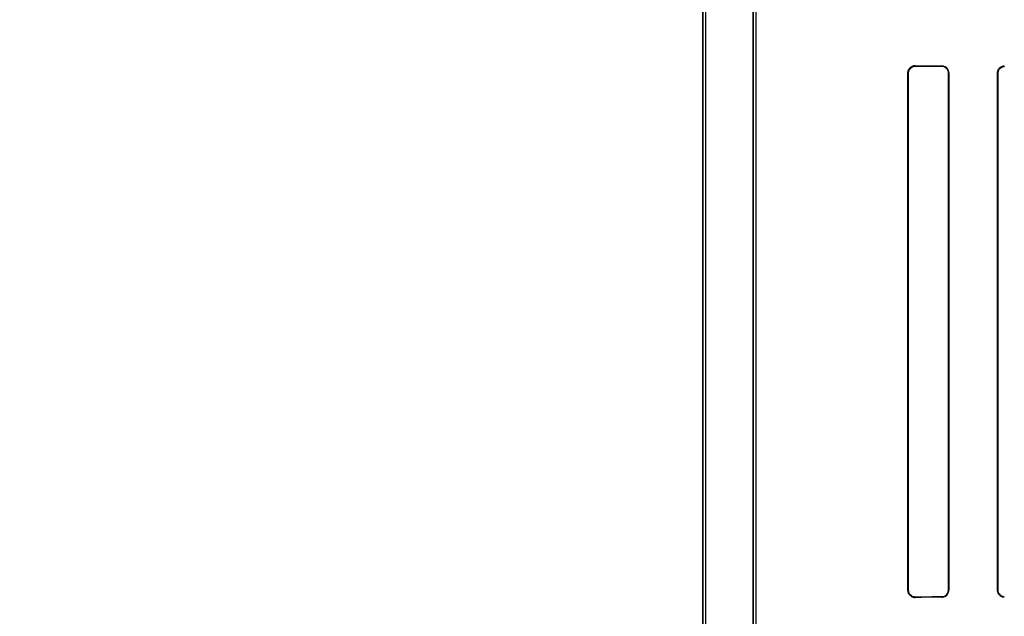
# Model space of a CAD drawing. Header units: millimetres. Extents: x 0 to 297, y 0 to 210.
# Tile 350 of 499: x 239.771 to 240.157, y 157.54 to 157.774. Entities that reach past the tile are written whole.
import ezdxf

# ---------------------------------------------------------------- set-up
doc = ezdxf.new("R2010")
doc.units = ezdxf.units.MM
doc.header["$LTSCALE"] = 16.335
doc.layers.get('0').update_dxf_attribs({"linetype": 'CONTINUOUS'})
for name, color, linetype in [('AXES_REF', 7, 'CONTINUOUS'), ('INTFCLR_1', 7, 'CONTINUOUS'), ('INTFCLR_72935', 7, 'CONTINUOUS')]:
    doc.layers.add(name, color=color, linetype=linetype)

msp = doc.modelspace()

# ---------------------------------------------------------------- linework, layer by layer
at = {"color": 7, "linetype": 'Continuous'}
for radius in [6.787079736, 6.7865, 6.743039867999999]:
    msp.add_circle((241.4889109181, 154.7114647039), radius, dxfattribs=at)
for radius, start, end in [(6.72, 278.2771290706, 261.7228709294), (6.874, 113.0826918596, 346.8308908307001)]:
    msp.add_arc((241.4889109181, 154.7114647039), radius, start, end, dxfattribs=at)
at = {"layer": 'AXES_REF', "color": 9, "linetype": 'Continuous'}
msp.add_circle((241.4889109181, 154.7114647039), 4.150003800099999, dxfattribs=at)
msp.add_arc((241.4889109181, 154.7114647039), 6.191158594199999, 94.4118118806, 85.5881881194, dxfattribs=at)
at = {"layer": 'INTFCLR_1', "color": 6, "linetype": 'Continuous'}
for p, q in [((240.0386288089, 157.1614547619), (240.0386288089, 159.0304547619)), ((240.0398630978, 157.1614547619), (240.0398630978, 159.0304665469)), ((240.0583945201, 158.3777682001), (240.0583945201, 157.5341412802)), ((240.0596288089, 157.5341412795), (240.0596288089, 158.3777682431)), ((240.1191626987, 157.7529547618), (240.1191626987, 157.5499547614)), ((240.1192896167, 157.7529547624), (240.1192896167, 157.5499547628)), ((240.1350740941, 157.5499547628), (240.1350740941, 157.7529547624)), ((240.1351888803, 157.5499547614), (240.1351888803, 157.7529547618)), ((240.1543214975, 157.7529547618), (240.1543214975, 157.5499547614)), ((240.1544275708, 157.7529547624), (240.1544275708, 157.5499547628))]:
    msp.add_line(p, q, dxfattribs=at)
at = {"layer": 'INTFCLR_1', "color": 9, "linetype": 'Continuous'}
for p, q in [((240.1219652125, 157.7556184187), (240.1219652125, 157.7557425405)), ((240.1324652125, 157.7556909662), (240.1324652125, 157.7555740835)), ((240.1569652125, 157.7554837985), (240.1569652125, 157.7555884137)), ((240.1191626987, 157.7529547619), (240.1192896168, 157.7529547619)), ((240.135074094, 157.7529547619), (240.1351888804, 157.7529547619)), ((240.1543214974, 157.7529547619), (240.1544275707, 157.7529547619)), ((240.1192896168, 157.5499547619), (240.1191626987, 157.5499547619)), ((240.1219652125, 157.5471669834), (240.1219652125, 157.5472911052)), ((240.1324652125, 157.5473354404), (240.1324652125, 157.5472185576)), ((240.1351888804, 157.5499547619), (240.135074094, 157.5499547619)), ((240.1544275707, 157.5499547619), (240.1543214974, 157.5499547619)), ((240.1569652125, 157.5473211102), (240.1569652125, 157.5474257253))]:
    msp.add_line(p, q, dxfattribs=at)
at = {"layer": 'INTFCLR_1', "color": 7, "linetype": 'Continuous'}
for points in [[(240.1219652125, 157.7556184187), (240.1218698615, 157.7556171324), (240.12177368, 157.7556123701), (240.1216767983, 157.7556040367), (240.1215785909, 157.7555919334), (240.1214799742, 157.755576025), (240.121383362, 157.7555567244), (240.121289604, 157.7555343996), (240.1211980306, 157.7555090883), (240.1211087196, 157.7554809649)], [(240.1560933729, 157.7554434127), (240.156183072, 157.7554726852), (240.1562747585, 157.7554989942), (240.156368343, 157.7555221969), (240.1564636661, 157.7555421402), (240.1565606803, 157.7555587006), (240.1566594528, 157.7555717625), (240.1567599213, 157.7555811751), (240.1568618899, 157.7555867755), (240.1569652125, 157.7555884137)], [(240.1211123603, 157.5474273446), (240.1211998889, 157.5473998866), (240.1212894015, 157.5473751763), (240.1213808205, 157.5473533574), (240.1214740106, 157.5473345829), (240.1215689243, 157.5473189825), (240.1216656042, 157.5473066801), (240.1217639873, 157.5472978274), (240.1218639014, 157.5472925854), (240.1219652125, 157.5472911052)]]:
    msp.add_lwpolyline(points, dxfattribs=at)
at = {"layer": 'INTFCLR_1', "color": 6, "linetype": 'Continuous'}
for centre, major_axis, start_param, end_param in [((240.4247152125, 157.7564547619), (0.3650864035, 0), -2.5485709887, -2.4989177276), ((240.4247152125, 157.7564547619), (0.3860864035, 0), -2.4721230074, -2.4294368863), ((240.4247152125, 157.5464547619), (0.3860864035, 0), 2.4294368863, 2.4721230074), ((240.4247152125, 157.5464547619), (0.3650864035, 0), 2.4989177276, 2.5485709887)]:
    msp.add_ellipse(centre, major_axis=major_axis, ratio=0.0034906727, start_param=start_param, end_param=end_param, dxfattribs=at)
for points, knots in [([(240.1219652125, 157.7557425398), (240.1214254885, 157.7557453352), (240.1199715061, 157.7553445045), (240.1191626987, 157.7538349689), (240.1191626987, 157.7529547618)], [0, 0, 0, 0, 0.3801089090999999, 1, 1, 1, 1]), ([(240.1351888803, 157.7529547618), (240.1351888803, 157.7534511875), (240.1348225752, 157.7548604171), (240.1333517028, 157.7556868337), (240.1324652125, 157.7556909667)], [0, 0, 0, 0, 0.3589677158, 1, 1, 1, 1]), ([(240.1350740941, 157.7529547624), (240.1350740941, 157.7534495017), (240.1347041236, 157.7548034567), (240.133296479, 157.7555707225), (240.1324652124, 157.7555740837)], [0, 0, 0, 0, 0.3731029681, 1, 1, 1, 1]), ([(240.1569652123, 157.7554837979), (240.1564579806, 157.7554855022), (240.1551374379, 157.7551010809), (240.1544275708, 157.753735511), (240.1544275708, 157.7529547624)], [0, 0, 0, 0, 0.393820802, 1, 1, 1, 1]), ([(240.1191626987, 157.5499547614), (240.1191626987, 157.5494730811), (240.1195139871, 157.5480346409), (240.1210323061, 157.5471621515), (240.1219652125, 157.5471669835)], [0, 0, 0, 0, 0.3405065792, 1, 1, 1, 1]), ([(240.1324652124, 157.5473354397), (240.1329297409, 157.547337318), (240.1342753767, 157.5476830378), (240.1350740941, 157.5490960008), (240.1350740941, 157.5499547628)], [0, 0, 0, 0, 0.351042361, 1, 1, 1, 1]), ([(240.1324652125, 157.5472185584), (240.1329697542, 157.5472209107), (240.1343790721, 157.5476016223), (240.1351888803, 157.5490756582), (240.1351888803, 157.5499547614)], [0, 0, 0, 0, 0.364649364, 1, 1, 1, 1]), ([(240.1543214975, 157.5499547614), (240.1543214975, 157.5494508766), (240.1547011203, 157.5480817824), (240.1561292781, 157.5473179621), (240.1569652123, 157.54732111)], [0, 0, 0, 0, 0.3760826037, 1, 1, 1, 1]), ([(240.1544275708, 157.5499547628), (240.1544275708, 157.5494490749), (240.1548138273, 157.5481295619), (240.1561828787, 157.5474230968), (240.1569652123, 157.5474257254)], [0, 0, 0, 0, 0.3926069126, 1, 1, 1, 1])]:
    msp.add_open_spline(points, degree=3, knots=knots, dxfattribs=at)
at = {"layer": 'INTFCLR_1', "color": 7, "linetype": 'Continuous'}
for points, knots in [([(240.1219652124, 157.7556184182), (240.121464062, 157.7556114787), (240.1200806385, 157.7552583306), (240.1192854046, 157.7538083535), (240.1192896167, 157.7529547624)], [0, 0, 0, 0, 0.369942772, 1, 1, 1, 1]), ([(240.1569652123, 157.7555884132), (240.1564261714, 157.7555848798), (240.1550498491, 157.7551837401), (240.1543159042, 157.7537580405), (240.1543214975, 157.7529547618)], [0, 0, 0, 0, 0.4015735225, 1, 1, 1, 1]), ([(240.1192896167, 157.5499547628), (240.1192894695, 157.5494915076), (240.1196280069, 157.5481120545), (240.1210772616, 157.5473060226), (240.1219652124, 157.5472911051)], [0, 0, 0, 0, 0.3428139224, 1, 1, 1, 1]), ([(240.1192896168, 157.5499547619), (240.1192896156, 157.5494728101), (240.1195924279, 157.5483621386), (240.1205346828, 157.5476195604), (240.1211123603, 157.5474273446)], [0, 0, 0, 0, 0.4418459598, 1, 1, 1, 1])]:
    msp.add_open_spline(points, degree=3, knots=knots, dxfattribs=at)
at = {"layer": 'INTFCLR_72935', "color": 6, "linetype": 'Continuous'}
for p, q in [((240.0386288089, 159.0304547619), (240.0386288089, 157.1614547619)), ((240.0398630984, 157.1614547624), (240.0398630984, 159.0304783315)), ((240.0583945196, 157.5308382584), (240.0583945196, 158.3810712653)), ((240.0596288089, 157.5320914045), (240.0596288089, 158.3798181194)), ((240.1191626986, 157.5499547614), (240.1191626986, 157.7529547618)), ((240.1192896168, 157.5499547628), (240.1192896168, 157.7529547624)), ((240.135074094, 157.7529547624), (240.135074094, 157.5499547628)), ((240.1351888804, 157.7529547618), (240.1351888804, 157.5499547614)), ((240.1543214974, 157.5499547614), (240.1543214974, 157.7529547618)), ((240.1544275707, 157.5499547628), (240.1544275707, 157.7529547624))]:
    msp.add_line(p, q, dxfattribs=at)
at = {"layer": 'INTFCLR_72935', "color": 9, "linetype": 'Continuous'}
for p, q in [((240.1219652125, 157.7557425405), (240.1219652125, 157.7556184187)), ((240.1324652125, 157.7555740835), (240.1324652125, 157.7556909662)), ((240.1569652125, 157.7555884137), (240.1569652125, 157.7554837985)), ((240.1192896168, 157.7529547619), (240.1191626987, 157.7529547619)), ((240.1351888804, 157.7529547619), (240.135074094, 157.7529547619)), ((240.1544275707, 157.7529547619), (240.1543214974, 157.7529547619)), ((240.1191626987, 157.5499547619), (240.1192896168, 157.5499547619)), ((240.1219652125, 157.5472911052), (240.1219652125, 157.5471669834)), ((240.1324652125, 157.5472185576), (240.1324652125, 157.5473354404)), ((240.135074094, 157.5499547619), (240.1351888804, 157.5499547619)), ((240.1543214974, 157.5499547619), (240.1544275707, 157.5499547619)), ((240.1569652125, 157.5474257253), (240.1569652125, 157.5473211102))]:
    msp.add_line(p, q, dxfattribs=at)
at = {"layer": 'INTFCLR_72935', "color": 7, "linetype": 'Continuous'}
for points in [[(240.1219652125, 157.7557425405), (240.1218570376, 157.7557410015), (240.121751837, 157.7557354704), (240.1216497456, 157.7557262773), (240.1215512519, 157.7557138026), (240.1214560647, 157.7556983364), (240.1213631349, 157.7556799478), (240.1212721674, 157.7556587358), (240.1211836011, 157.7556349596), (240.1210974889, 157.7556088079)], [(240.1211123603, 157.7554821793), (240.1211998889, 157.7555096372), (240.1212894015, 157.7555343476), (240.1213808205, 157.7555561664), (240.1214740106, 157.755574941), (240.1215689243, 157.7555905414), (240.1216656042, 157.7556028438), (240.1217639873, 157.7556116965), (240.1218639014, 157.7556169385), (240.1219652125, 157.7556184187)], [(240.1210959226, 157.54730122), (240.1211821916, 157.5472749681), (240.1212708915, 157.5472511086), (240.1213619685, 157.5472298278), (240.1214549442, 157.5472113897), (240.121550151, 157.5471958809), (240.1216487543, 157.5471833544), (240.1217510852, 157.5471741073), (240.1218566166, 157.5471685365), (240.1219652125, 157.5471669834)], [(240.1219652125, 157.5472911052), (240.1218698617, 157.5472923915), (240.1217736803, 157.5472971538), (240.1216767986, 157.5473054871), (240.1215785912, 157.5473175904), (240.1214799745, 157.5473334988), (240.1213833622, 157.5473527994), (240.1212896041, 157.5473751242), (240.1211980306, 157.5474004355), (240.1211087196, 157.5474285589)], [(240.1560933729, 157.5474661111), (240.156183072, 157.5474368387), (240.1562747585, 157.5474105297), (240.156368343, 157.5473873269), (240.1564636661, 157.5473673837), (240.1565606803, 157.5473508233), (240.1566594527, 157.5473377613), (240.1567599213, 157.5473283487), (240.1568618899, 157.5473227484), (240.1569652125, 157.5473211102)]]:
    msp.add_lwpolyline(points, dxfattribs=at)
at = {"layer": 'INTFCLR_72935', "color": 6, "linetype": 'Continuous'}
for centre, major_axis, start_param, end_param in [((240.4247152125, 157.7564547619), (0.3650864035, 0), -2.5485709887, -2.4989177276), ((240.4247152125, 157.7564547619), (0.3860864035, 0), -2.4721230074, -2.4294368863), ((240.4247152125, 157.5464547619), (0.3860864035, 0), 2.4294368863, 2.4721230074), ((240.4247152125, 157.5464547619), (0.3650864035, 0), 2.4989177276, 2.5485709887)]:
    msp.add_ellipse(centre, major_axis=major_axis, ratio=0.0034906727, start_param=start_param, end_param=end_param, dxfattribs=at)
at = {"layer": 'INTFCLR_72935', "color": 7, "linetype": 'Continuous'}
for points, knots in [([(240.1191626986, 157.7529547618), (240.1191627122, 157.7535155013), (240.1195923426, 157.7549772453), (240.1211044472, 157.7557318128), (240.1219652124, 157.7557425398)], [0, 0, 0, 0, 0.3944503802, 1, 1, 1, 1]), ([(240.1192896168, 157.7529547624), (240.1192894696, 157.7534180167), (240.1196280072, 157.7547974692), (240.1210772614, 157.7556035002), (240.1219652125, 157.7556184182)], [0, 0, 0, 0, 0.3428134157, 1, 1, 1, 1]), ([(240.1219652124, 157.5471669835), (240.1214890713, 157.5471723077), (240.1200514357, 157.5474961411), (240.1191591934, 157.5490170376), (240.1191626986, 157.5499547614)], [0, 0, 0, 0, 0.3367779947, 1, 1, 1, 1]), ([(240.1219652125, 157.5472911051), (240.1214640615, 157.5472980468), (240.1200806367, 157.5476511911), (240.1192854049, 157.5491011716), (240.1192896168, 157.5499547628)], [0, 0, 0, 0, 0.3699430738, 1, 1, 1, 1]), ([(240.1211087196, 157.5474285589), (240.1206617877, 157.5475779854), (240.1197043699, 157.5482082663), (240.1192896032, 157.5493367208), (240.1192896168, 157.5499547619)], [0, 0, 0, 0, 0.4326207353, 1, 1, 1, 1]), ([(240.1569652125, 157.54732111), (240.1564261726, 157.5473246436), (240.155049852, 157.5477257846), (240.154315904, 157.5491514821), (240.1543214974, 157.5499547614)], [0, 0, 0, 0, 0.401572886, 1, 1, 1, 1])]:
    msp.add_open_spline(points, degree=3, knots=knots, dxfattribs=at)
at = {"layer": 'INTFCLR_72935', "color": 6, "linetype": 'Continuous'}
for points, knots in [([(240.1351888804, 157.7529547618), (240.1351888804, 157.7534217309), (240.1348508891, 157.7548240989), (240.1333782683, 157.7556867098), (240.1324652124, 157.7556909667)], [0, 0, 0, 0, 0.3383748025, 1, 1, 1, 1]), ([(240.1324652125, 157.7555740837), (240.132929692, 157.7555722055), (240.1342753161, 157.755226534), (240.135074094, 157.7538135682), (240.135074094, 157.7529547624)], [0, 0, 0, 0, 0.3510066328, 1, 1, 1, 1]), ([(240.1543214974, 157.7529547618), (240.1543214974, 157.7534586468), (240.1547011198, 157.7548277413), (240.1561292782, 157.7555915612), (240.1569652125, 157.7555884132)], [0, 0, 0, 0, 0.376082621, 1, 1, 1, 1]), ([(240.1544275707, 157.7529547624), (240.1544275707, 157.753460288), (240.1548142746, 157.7547794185), (240.1561828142, 157.7554864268), (240.1569652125, 157.7554837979)], [0, 0, 0, 0, 0.3925106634, 1, 1, 1, 1]), ([(240.135074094, 157.5499547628), (240.135074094, 157.5494600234), (240.1347041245, 157.5481060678), (240.1332964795, 157.5473388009), (240.1324652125, 157.5473354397)], [0, 0, 0, 0, 0.3731029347, 1, 1, 1, 1]), ([(240.1324652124, 157.5472185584), (240.1329803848, 157.5472209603), (240.1343920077, 157.5476123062), (240.1351888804, 157.5490853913), (240.1351888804, 157.5499547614)], [0, 0, 0, 0, 0.3720910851, 1, 1, 1, 1]), ([(240.1569652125, 157.5474257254), (240.1564516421, 157.5474239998), (240.1551293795, 157.5478144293), (240.1544275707, 157.5491798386), (240.1544275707, 157.5499547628)], [0, 0, 0, 0, 0.3985830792, 1, 1, 1, 1])]:
    msp.add_open_spline(points, degree=3, knots=knots, dxfattribs=at)

doc.saveas('drawing.dxf')
